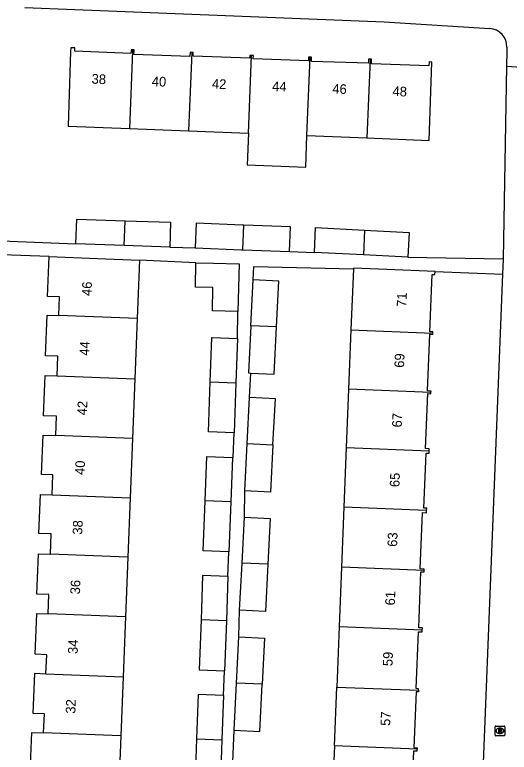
# Model space of a CAD drawing. Extents: x 160077 to 160945, y 386481 to 387498.
# Drawn here: x 160764.5 to 160815.7, y 387177.5 to 387253.8 of the extents above; entities that cross this region are included whole.
import ezdxf

# ---------------------------------------------------------------- set-up
doc = ezdxf.new("R2010")
doc.units = 0
for name, color, linetype in [('IMGEO_Brandkraan', 7, 'Continuous'), ('IMGEO_Pand', 7, 'Continuous'), ('IMGEO_Pand_nummerreeks', 7, 'Continuous'), ('IMGEO_Voetpad_open', 7, 'Continuous')]:
    doc.layers.add(name, color=color, linetype=linetype)

msp = doc.modelspace()

# ---------------------------------------------------------------- linework, layer by layer
at = {"layer": 'IMGEO_Brandkraan'}
for p, q in [((160814.239, 387179.28), (160814.239, 387180.132)), ((160814.314, 387180.206), (160815.166, 387180.206)), ((160815.24, 387180.132), (160815.24, 387179.28)), ((160814.75, 387179.426), (160814.725, 387179.426)), ((160814.727, 387179.986), (160814.752, 387179.986)), ((160815.166, 387179.206), (160814.314, 387179.206))]:
    msp.add_line(p, q, dxfattribs=at)
for points in [[(160814.239, 387179.28), (160814.239, 387180.132)], [(160814.314, 387180.206), (160815.166, 387180.206)], [(160815.24, 387180.132), (160815.24, 387179.28)], [(160814.587, 387179.906), (160814.587, 387179.506), (160814.8, 387179.506)], [(160814.818, 387179.906), (160814.587, 387179.906)], [(160814.766, 387179.825), (160814.712, 387179.825), (160814.712, 387179.749)], [(160814.712, 387179.749), (160814.765, 387179.749)], [(160814.774, 387179.673), (160814.712, 387179.673), (160814.712, 387179.592)], [(160814.712, 387179.592), (160814.774, 387179.592)], [(160815.166, 387179.206), (160814.314, 387179.206)]]:
    msp.add_lwpolyline(points, dxfattribs=at)
for centre, radius, start, end in [((160814.316, 387180.13), 0.0765, 91.55205, 178.44795), ((160814.316, 387180.13), 0.0765, 91.55205, 178.44795), ((160815.164, 387180.13), 0.0765, 1.55205, 88.44795), ((160815.164, 387180.13), 0.0765, 1.55205, 88.44795), ((160814.767, 387179.787), 0.0379, 267.82845, 90.93552), ((160814.775, 387179.632), 0.0404, 269.87594, 90.50774), ((160814.806, 387179.757), 0.251, 268.66757, 293.53466), ((160814.822, 387179.761), 0.145, 59.4692, 91.53667), ((160814.847, 387179.808), 0.0922, 285.51372, 58.15012), ((160814.852, 387179.616), 0.105, 301.31148, 78.98903), ((160814.316, 387179.282), 0.0765, 181.55205, 268.44795), ((160814.316, 387179.282), 0.0765, 181.55205, 268.44795), ((160815.164, 387179.282), 0.0765, 271.55205, 358.44795), ((160815.164, 387179.282), 0.0765, 271.55205, 358.44795)]:
    msp.add_arc(centre, radius, start, end, dxfattribs=at)
for centre, major_axis, ratio, start_param, end_param in [((160814.726, 387179.706), (-0.387, 0.002), 0.722429, 4.712389, 7.853982), ((160814.751, 387179.706), (-0.39, 0.002), 0.717154, 1.570796, 4.712389)]:
    msp.add_ellipse(centre, major_axis=major_axis, ratio=ratio, start_param=start_param, end_param=end_param, dxfattribs=at)
at = {"layer": 'IMGEO_Pand'}
for points in [[(160776.738, 387250.134), (160776.585, 387250.139), (160776.58, 387250), (160776.572, 387249.749), (160770.758, 387250), (160770.769, 387250.329), (160770.341, 387250.343), (160770.329, 387250), (160770.066, 387242.238), (160776.414, 387241.988)], [(160776.738, 387250.134), (160776.733, 387250), (160776.414, 387241.988)], [(160782.855, 387249.878), (160782.689, 387249.883), (160782.675, 387249.457), (160776.876, 387249.653), (160776.888, 387250), (160776.892, 387250.128), (160776.738, 387250.134)], [(160782.855, 387249.878), (160782.533, 387241.748)], [(160789.055, 387249.564), (160788.874, 387249.57), (160788.864, 387249.274), (160783.009, 387249.472), (160783.022, 387249.872), (160782.855, 387249.878)], [(160788.735, 387241.504), (160789.055, 387249.564)], [(160795.095, 387249.381), (160794.934, 387249.387), (160794.921, 387249.008), (160789.222, 387249.201), (160789.234, 387249.558), (160789.055, 387249.564)], [(160794.774, 387241.267), (160795.095, 387249.381)], [(160801.308, 387249.177), (160801.148, 387249.183), (160801.133, 387248.748), (160795.239, 387248.948), (160795.254, 387249.376), (160795.095, 387249.381)], [(160801.308, 387249.177), (160800.985, 387241.023)], [(160800.985, 387241.023), (160807.423, 387240.771), (160807.697, 387248.876), (160807.41, 387248.886), (160807.397, 387248.499), (160801.45, 387248.701), (160801.466, 387249.172), (160801.308, 387249.177)], [(160776.414, 387241.988), (160782.533, 387241.748)], [(160782.533, 387241.748), (160788.735, 387241.504)], [(160788.735, 387241.504), (160788.605, 387238.232), (160794.644, 387237.992), (160794.774, 387241.267)], [(160794.774, 387241.267), (160800.985, 387241.023)], [(160770.884, 387230.07), (160770.97, 387232.627), (160775.981, 387232.458)], [(160775.88, 387229.902), (160775.981, 387232.458)], [(160775.981, 387232.458), (160780.665, 387232.3), (160780.579, 387229.743)], [(160788.258, 387232.015), (160788.109, 387232.021), (160783.329, 387232.21), (160783.228, 387229.654)], [(160788.157, 387229.458), (160788.258, 387232.015)], [(160792.977, 387229.267), (160793.079, 387231.823), (160788.258, 387232.015)], [(160795.542, 387229.196), (160795.672, 387231.749), (160800.725, 387231.493)], [(160800.725, 387231.493), (160800.624, 387228.939)], [(160800.725, 387231.493), (160805.359, 387231.259), (160805.229, 387228.706)], [(160775.88, 387229.902), (160770.884, 387230.07)], [(160780.579, 387229.743), (160775.88, 387229.902)], [(160783.228, 387229.654), (160788.007, 387229.464), (160788.157, 387229.458)], [(160788.157, 387229.458), (160792.977, 387229.267)], [(160800.624, 387228.939), (160795.542, 387229.196)], [(160805.229, 387228.706), (160800.624, 387228.939)], [(160769.116, 387222.655), (160769.193, 387224.595), (160767.933, 387224.644), (160768.095, 387228.753)], [(160768.095, 387228.753), (160773.092, 387228.556), (160777.458, 387228.383)], [(160777.458, 387228.383), (160777.219, 387222.344)], [(160787.643, 387223.07), (160784.996, 387223.13), (160785.051, 387225.552), (160783.232, 387225.593), (160783.289, 387228.119)], [(160783.289, 387228.119), (160785.109, 387228.078), (160787.756, 387228.018), (160787.643, 387223.07)], [(160799.587, 387227.497), (160799.333, 387221.179)], [(160808.035, 387227.22), (160803.039, 387227.42), (160799.589, 387227.558), (160799.587, 387227.497)], [(160807.794, 387220.84), (160807.799, 387220.97), (160807.476, 387220.983), (160807.713, 387226.913), (160808.022, 387226.9), (160808.035, 387227.22)], [(160788.964, 387221.594), (160789.207, 387226.36)], [(160791.632, 387221.488), (160791.874, 387226.224), (160789.207, 387226.36)], [(160768.94, 387216.415), (160769.021, 387218.459), (160767.733, 387218.51), (160767.899, 387222.702), (160769.116, 387222.655)], [(160777.219, 387222.344), (160769.116, 387222.655)], [(160777.219, 387222.344), (160776.972, 387216.107)], [(160788.964, 387221.594), (160788.716, 387216.728), (160788.968, 387216.715)], [(160791.632, 387221.488), (160788.964, 387221.594)], [(160788.968, 387216.715), (160791.383, 387216.592), (160791.632, 387221.488)], [(160799.333, 387221.179), (160799.088, 387215.053)], [(160799.333, 387221.179), (160807.794, 387220.84)], [(160807.607, 387214.712), (160807.613, 387214.856), (160807.262, 387214.87), (160807.496, 387220.721), (160807.789, 387220.709), (160807.794, 387220.84)], [(160784.771, 387215.808), (160784.939, 387220.373), (160787.591, 387220.275)], [(160787.591, 387220.275), (160787.423, 387215.706)], [(160768.789, 387210.245), (160768.869, 387212.252), (160767.535, 387212.305), (160767.7, 387216.464), (160768.94, 387216.415)], [(160768.94, 387216.415), (160776.972, 387216.107)], [(160776.972, 387216.107), (160776.728, 387209.941)], [(160787.232, 387210.53), (160784.58, 387210.628), (160784.771, 387215.808)], [(160784.771, 387215.808), (160787.423, 387215.706)], [(160787.423, 387215.706), (160787.232, 387210.53)], [(160799.088, 387215.053), (160798.846, 387209.001)], [(160807.607, 387214.712), (160799.088, 387215.053)], [(160807.426, 387208.658), (160807.435, 387208.888), (160807.043, 387208.925), (160807.27, 387214.584), (160807.601, 387214.57), (160807.607, 387214.712)], [(160788.596, 387209.411), (160788.839, 387214.178)], [(160791.264, 387209.304), (160791.506, 387214.042), (160788.839, 387214.178)], [(160768.411, 387204.117), (160768.492, 387206.17), (160767.312, 387206.216), (160767.474, 387210.295), (160768.789, 387210.245)], [(160776.728, 387209.941), (160768.789, 387210.245)], [(160776.728, 387209.941), (160776.486, 387203.806)], [(160788.348, 387204.546), (160788.596, 387209.411)], [(160791.264, 387209.304), (160791.015, 387204.41), (160788.348, 387204.546)], [(160788.596, 387209.411), (160791.264, 387209.304)], [(160798.846, 387209.001), (160798.599, 387202.844)], [(160798.846, 387209.001), (160807.426, 387208.658)], [(160807.156, 387202.502), (160807.165, 387202.743), (160806.879, 387202.748), (160807.102, 387208.438), (160807.416, 387208.425), (160807.426, 387208.658)], [(160784.242, 387203.507), (160784.41, 387208.075), (160787.062, 387207.977)], [(160787.062, 387207.977), (160786.894, 387203.405)], [(160768.244, 387197.972), (160768.327, 387200.072), (160767.038, 387200.123), (160767.198, 387204.164), (160768.411, 387204.117)], [(160768.411, 387204.117), (160776.486, 387203.806)], [(160776.486, 387203.806), (160776.243, 387197.663)], [(160786.703, 387198.232), (160784.051, 387198.33), (160784.242, 387203.507)], [(160786.894, 387203.405), (160784.242, 387203.507)], [(160786.894, 387203.405), (160786.703, 387198.232)], [(160798.599, 387202.844), (160798.35, 387196.634)], [(160807.156, 387202.502), (160798.599, 387202.844)], [(160806.892, 387196.292), (160806.898, 387196.441), (160806.498, 387196.457), (160806.731, 387202.276), (160807.146, 387202.259), (160807.156, 387202.502)], [(160788.062, 387197.046), (160788.305, 387201.812)], [(160788.305, 387201.812), (160790.972, 387201.676), (160790.73, 387196.939)], [(160767.988, 387191.813), (160768.067, 387193.813), (160766.825, 387193.862), (160766.99, 387198.021), (160768.244, 387197.972)], [(160776.243, 387197.663), (160768.244, 387197.972)], [(160776.243, 387197.663), (160775.999, 387191.502)], [(160787.814, 387192.18), (160788.062, 387197.046)], [(160790.73, 387196.939), (160790.481, 387192.044), (160787.814, 387192.18)], [(160790.73, 387196.939), (160788.062, 387197.046)], [(160798.35, 387196.634), (160798.104, 387190.499)], [(160806.892, 387196.292), (160798.35, 387196.634)], [(160806.702, 387190.155), (160806.715, 387190.364), (160806.334, 387190.379), (160806.566, 387196.159), (160806.887, 387196.146), (160806.892, 387196.292)], [(160786.608, 387195.674), (160783.987, 387195.771), (160783.819, 387191.198)], [(160786.471, 387191.095), (160786.639, 387195.673), (160786.608, 387195.674)], [(160767.779, 387185.615), (160767.857, 387187.582), (160766.656, 387187.629), (160766.824, 387191.858), (160767.988, 387191.813)], [(160775.999, 387191.502), (160767.988, 387191.813)], [(160775.999, 387191.502), (160775.754, 387185.309)], [(160783.819, 387191.198), (160783.628, 387186.026), (160786.248, 387185.929)], [(160786.471, 387191.095), (160783.819, 387191.198)], [(160786.248, 387185.929), (160786.28, 387185.928), (160786.471, 387191.095)], [(160798.104, 387190.499), (160797.853, 387184.238)], [(160798.104, 387190.499), (160806.702, 387190.155)], [(160806.309, 387183.9), (160806.316, 387184.069), (160806.066, 387184.079), (160806.302, 387189.963), (160806.689, 387189.947), (160806.702, 387190.155)], [(160787.479, 387184.653), (160787.722, 387189.42)], [(160787.722, 387189.42), (160790.389, 387189.284), (160790.147, 387184.546)], [(160767.532, 387179.505), (160767.609, 387181.468), (160766.468, 387181.513), (160766.632, 387185.659), (160767.779, 387185.615)], [(160767.779, 387185.615), (160775.754, 387185.309)], [(160775.754, 387185.309), (160775.513, 387179.199)], [(160787.231, 387179.788), (160787.479, 387184.653)], [(160787.231, 387179.788), (160789.898, 387179.652), (160790.147, 387184.546)], [(160790.147, 387184.546), (160787.479, 387184.653)], [(160797.609, 387178.148), (160797.853, 387184.238)], [(160797.853, 387184.238), (160806.309, 387183.9)], [(160806.309, 387183.9), (160806.302, 387183.732), (160806.067, 387183.742), (160805.823, 387177.984), (160806.186, 387177.969), (160806.18, 387177.805)], [(160786.154, 387183.366), (160783.531, 387183.463), (160783.363, 387178.898)], [(160786.015, 387178.796), (160786.183, 387183.365), (160786.154, 387183.366)], [(160767.335, 387173.333), (160767.416, 387175.36), (160766.139, 387175.411), (160766.303, 387179.552), (160767.532, 387179.505)], [(160775.513, 387179.199), (160767.532, 387179.505)], [(160775.513, 387179.199), (160775.269, 387173.025)], [(160783.363, 387178.898), (160783.172, 387173.718), (160785.336, 387173.638)], [(160783.363, 387178.898), (160786.015, 387178.796)], [(160785.336, 387173.638), (160785.824, 387173.62), (160786.015, 387178.796)], [(160797.609, 387178.148), (160797.364, 387172.01)], [(160806.18, 387177.805), (160797.609, 387178.148)], [(160805.922, 387171.668), (160805.927, 387171.79), (160805.589, 387171.803), (160805.823, 387177.653), (160806.173, 387177.639), (160806.18, 387177.805)]]:
    msp.add_lwpolyline(points, dxfattribs=at)
at = {"layer": 'IMGEO_Voetpad_open'}
for points in [[(160765.606, 387254.53), (160802.774, 387253.041), (160813.68, 387252.352)], [(160815.467, 387250.414), (160815.46, 387250), (160815.432, 387248.444)], [(160815.432, 387248.444), (160815.073, 387228.529)], [(160815.432, 387248.444), (160816.986, 387248.355)], [(160762.284, 387230.41), (160770.884, 387230.07)], [(160780.579, 387229.743), (160783.228, 387229.654)], [(160768.095, 387228.753), (160762.227, 387228.985)], [(160792.977, 387229.267), (160795.542, 387229.196)], [(160783.289, 387228.119), (160777.458, 387228.383)], [(160805.229, 387228.706), (160815.073, 387228.529)], [(160815.073, 387228.529), (160815.072, 387228.466), (160815.012, 387226.944)], [(160789.207, 387226.36), (160789.277, 387227.732), (160799.587, 387227.497)], [(160808.035, 387227.22), (160815.012, 387226.944)], [(160815.012, 387226.944), (160810.559, 387114.513)], [(160787.591, 387220.275), (160787.643, 387223.07)], [(160788.839, 387214.178), (160788.968, 387216.715)], [(160787.062, 387207.977), (160787.138, 387207.974), (160787.232, 387210.53)], [(160788.305, 387201.812), (160788.348, 387204.546)], [(160786.608, 387195.674), (160786.703, 387198.232)], [(160787.722, 387189.42), (160787.814, 387192.18)], [(160786.154, 387183.366), (160786.248, 387185.929)], [(160784.55, 387115.695), (160787.231, 387179.788)]]:
    msp.add_lwpolyline(points, dxfattribs=at)
msp.add_arc((160813.559, 387250.447), 1.908, 358.99581, 86.36155, dxfattribs=at)

# ---------------------------------------------------------------- texts
at = {"layer": 'IMGEO_Pand_nummerreeks'}
for s, rotation, p in [('38', 357.6566, (160772.486, 387246.646)), ('40', 357.6566, (160778.712, 387246.392)), ('42', 357.6566, (160784.931, 387246.137)), ('44', 357.6566, (160791.16, 387245.882)), ('46', 357.6566, (160797.386, 387245.627)), ('48', 357.6566, (160803.614, 387245.372)), ('46', 87.78569, (160772.483, 387224.666)), ('71', 87.77713, (160805.06, 387223.531)), ('44', 87.78569, (160772.244, 387218.496)), ('69', 87.77875, (160804.817, 387217.246)), ('42', 87.78569, (160772.005, 387212.322)), ('67', 87.77875, (160804.577, 387211.073)), ('40', 87.78569, (160771.767, 387206.158)), ('65', 87.77875, (160804.338, 387204.9)), ('38', 87.78569, (160771.528, 387199.987)), ('63', 87.77875, (160804.099, 387198.727)), ('36', 87.78569, (160771.29, 387193.814)), ('61', 87.77875, (160803.863, 387192.667)), ('34', 87.78569, (160771.051, 387187.643)), ('59', 87.77875, (160803.62, 387186.382)), ('32', 87.78569, (160770.812, 387181.47)), ('57', 87.77875, (160803.38, 387180.209))]:
    msp.add_text(s, height=1, rotation=rotation, dxfattribs=at).set_placement(p)

doc.saveas('drawing.dxf')
